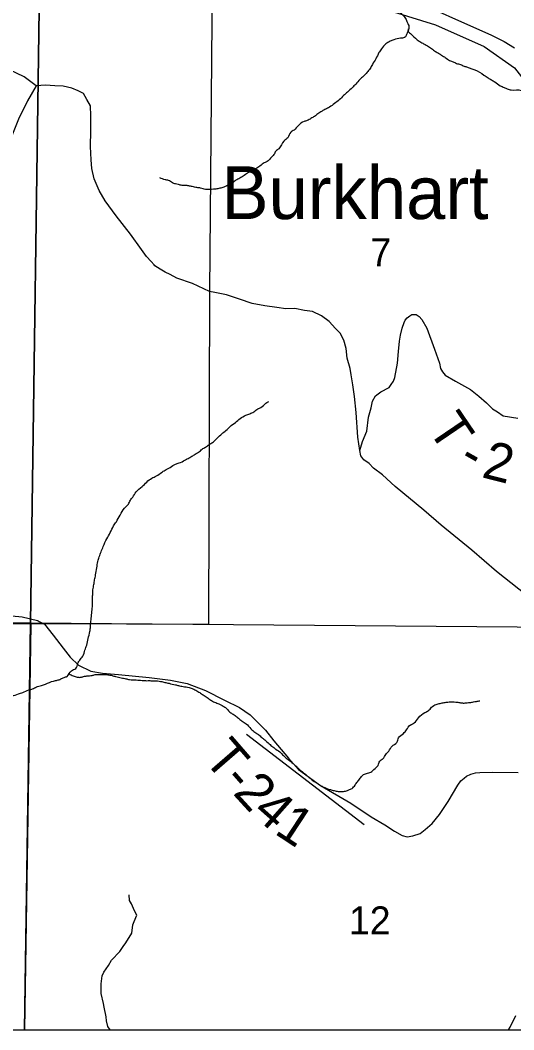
# Model space of a CAD drawing. Extents: x 0 to 191, y 0 to 55.
# Drawn here: x 148.459 to 148.828, y 18.618 to 19.371 of the extents above; entities that cross this region are included whole.
import ezdxf

# ---------------------------------------------------------------- set-up
doc = ezdxf.new("R2010")
doc.units = 0
for name, color, linetype in [('GM_X_Corporation', 7, 'Continuous'), ('GM_X_County_Road', 7, 'Continuous'), ('GM_X_Minor_River', 7, 'Continuous'), ('GM_X_Rail_Line', 7, 'Continuous'), ('GM_X_Section_Text', 7, 'Continuous'), ('GM_X_State_Route', 7, 'Continuous'), ('GM_X_Township_Road', 7, 'Continuous'), ('GM_X_Township_Road_Text', 7, 'Continuous'), ('GM_X_Unincorporated_Text', 7, 'Continuous')]:
    doc.layers.add(name, color=color, linetype=linetype)

msp = doc.modelspace()

# ---------------------------------------------------------------- linework, layer by layer
at = {"layer": 'GM_X_Corporation'}
for points in [[(147.48909, 21.69468), (147.48205, 21.22082), (147.48076, 21.17388), (147.48135, 21.17107), (147.48116, 21.16643), (147.48019, 21.14187), (147.48058, 21.10512), (147.48017, 21.08849), (147.4775, 21.04138), (147.47544, 20.87227), (147.47203, 20.22876), (147.46245, 19.50336), (147.46245, 19.44524), (147.45775, 19.24764), (147.44948, 18.93531), (147.44822, 18.85009), (147.44627, 18.74989), (147.4432, 18.61761), (150.07549, 18.61761), (150.07549, 22.0195)], [(149.91399, 21.66502), (149.90793, 21.52064), (149.51981, 21.52878), (149.51691, 21.19595), (149.51218, 20.83281), (149.50627, 20.43118), (149.50476, 20.23346), (149.50131, 20.01186), (149.50163, 19.93083), (149.34339, 19.93301), (149.01689, 19.93705), (148.9116, 19.93663), (148.60782, 19.9395), (148.60599, 19.78812), (148.60369, 19.51507), (148.60074, 19.16895), (148.59988, 18.92019), (148.47736, 18.92075), (148.46737, 18.92047), (148.27305, 18.92256)]]:
    msp.add_lwpolyline(points, dxfattribs=at)
for points in [[(148.46264, 18.61761), (150.07549, 18.61761), (150.07549, 20.00272), (149.87411, 20.00453), (149.74513, 20.00707), (149.50131, 20.01186), (149.50163, 19.93083), (149.34339, 19.93301), (149.01689, 19.93705), (148.9116, 19.93663), (148.60782, 19.9395), (148.60599, 19.78812), (148.60369, 19.51507), (148.60074, 19.16895), (148.59988, 18.92019), (148.47736, 18.92075), (148.46737, 18.92047)], [(147.97418, 19.43959), (148.47431, 19.43234), (148.4672, 18.92122), (147.9684, 18.92831)], [(148.47431, 19.43234), (148.98937, 19.42831), (148.98207, 18.917), (148.4672, 18.92122)], [(147.4432, 18.61761), (148.46264, 18.61761), (148.46737, 18.92047), (148.27305, 18.92256), (148.01108, 18.92749), (147.65574, 18.93245), (147.44948, 18.93531), (147.44822, 18.85009), (147.44627, 18.74989)], [(147.96485, 18.61761), (148.46271, 18.61761), (148.4672, 18.92122), (147.9684, 18.92831)], [(148.46271, 18.61761), (148.97658, 18.61761), (148.98207, 18.917), (148.4672, 18.92122)]]:
    msp.add_lwpolyline(points, close=True, dxfattribs=at)
at = {"layer": 'GM_X_County_Road'}
for points in [[(148.55939, 19.18864), (148.55709, 19.19117), (148.55383, 19.19472), (148.54998, 19.20005), (148.54169, 19.2116), (148.53103, 19.22522), (148.52275, 19.23647), (148.5183, 19.24416), (148.51475, 19.25275), (148.51298, 19.26045), (148.51238, 19.26696), (148.51179, 19.27702), (148.51209, 19.28857), (148.51209, 19.2939), (148.51209, 19.29982), (148.51179, 19.30722), (148.50913, 19.31196), (148.50676, 19.3164), (148.50261, 19.31847), (148.49788, 19.32054), (148.49137, 19.32202), (148.48515, 19.32232), (148.47834, 19.32261), (148.47123, 19.32232), (148.46235, 19.32883), (148.4514, 19.33416)], [(148.60484, 19.16792), (148.60084, 19.16868), (148.58817, 19.17459), (148.57633, 19.17874), (148.5713, 19.1814), (148.56774, 19.18318), (148.56389, 19.18525), (148.56005, 19.18791), (148.55939, 19.18864)], [(148.84839, 18.93332), (148.81494, 18.95967), (148.79658, 18.97565), (148.77379, 18.9943), (148.76076, 19.00555), (148.73945, 19.02302), (148.72997, 19.0319), (148.72316, 19.03693), (148.71991, 19.04019), (148.71606, 19.04315), (148.71369, 19.04611), (148.7131, 19.04996), (148.71162, 19.06003), (148.71014, 19.07838), (148.70895, 19.09022), (148.70777, 19.0991), (148.70659, 19.1065), (148.7057, 19.11124), (148.70363, 19.11894), (148.70274, 19.12604), (148.70096, 19.13226), (148.6983, 19.13759), (148.69474, 19.14114), (148.69001, 19.14617), (148.68438, 19.15061), (148.67757, 19.15387), (148.67165, 19.15446), (148.66455, 19.15594), (148.65774, 19.15565), (148.65093, 19.15683), (148.64205, 19.15801), (148.63258, 19.15979), (148.6231, 19.16305), (148.61333, 19.1663), (148.60484, 19.16792)]]:
    msp.add_lwpolyline(points, dxfattribs=at)
at = {"layer": 'GM_X_Minor_River'}
for points in [[(148.62849, 18.83839), (148.71614, 18.77084)], [(148.52668, 18.61761), (148.52496, 18.61997), (148.52395, 18.62433), (148.52371, 18.62736), (148.52209, 18.63456), (148.52168, 18.63721), (148.51986, 18.64479), (148.51976, 18.65201), (148.52062, 18.65791), (148.5219, 18.66059), (148.52542, 18.66557), (148.52745, 18.66959), (148.53379, 18.67595), (148.53619, 18.67978), (148.53823, 18.68247), (148.54267, 18.68976), (148.54353, 18.69585), (148.54443, 18.69852), (148.54645, 18.70311), (148.5447, 18.70631), (148.54254, 18.7116), (148.54099, 18.71424), (148.54074, 18.71842)], [(148.82396, 18.61761), (148.82527, 18.61961), (148.8295, 18.62822)]]:
    msp.add_lwpolyline(points, dxfattribs=at)
for points in [[(148.72263, 19.37769), (148.72756, 19.37811), (148.73022, 19.3785), (148.73363, 19.3791), (148.73628, 19.3793), (148.7397, 19.37913), (148.74236, 19.37782), (148.74466, 19.37537), (148.74714, 19.37254), (148.7485, 19.36932), (148.74965, 19.36648), (148.74836, 19.36153), (148.7463, 19.35829), (148.74345, 19.3577), (148.73834, 19.35653), (148.73569, 19.35556), (148.73229, 19.35345), (148.72909, 19.34982), (148.72721, 19.34696), (148.72497, 19.34239), (148.72234, 19.3382), (148.72065, 19.33515), (148.7184, 19.33229), (148.71557, 19.32923), (148.71293, 19.32693), (148.70992, 19.32349), (148.70728, 19.32082), (148.70389, 19.31757), (148.70087, 19.31489), (148.69767, 19.31183), (148.69408, 19.30896), (148.6903, 19.30628), (148.68747, 19.30474), (148.68482, 19.30339), (148.68161, 19.30129), (148.67916, 19.29937), (148.67651, 19.29783), (148.67368, 19.2963), (148.67141, 19.29552), (148.66687, 19.29246), (148.66386, 19.28921), (148.6614, 19.28767), (148.65916, 19.28348), (148.65614, 19.28099), (148.65257, 19.27527), (148.65031, 19.27355), (148.64881, 19.27088), (148.64636, 19.26821), (148.64391, 19.26572), (148.64164, 19.26476), (148.63843, 19.26227), (148.63541, 19.26035), (148.63239, 19.25862), (148.62993, 19.25747), (148.62672, 19.25536), (148.62332, 19.25325), (148.62048, 19.25171), (148.61803, 19.24998), (148.61576, 19.24864), (148.61311, 19.24729), (148.60989, 19.24613), (148.60686, 19.24535), (148.60383, 19.24495), (148.59776, 19.24491), (148.59415, 19.24584), (148.5913, 19.2462), (148.58788, 19.24694), (148.58522, 19.24749), (148.58275, 19.24785), (148.58028, 19.24784), (148.57762, 19.24858), (148.57534, 19.24894), (148.57306, 19.24988), (148.5702, 19.25157), (148.56754, 19.25212), (148.56373, 19.25343)], [(148.7492, 19.36472), (148.74892, 19.36344), (148.75083, 19.36117), (148.7558, 19.35664), (148.75866, 19.35476), (148.76132, 19.35326), (148.76361, 19.35195), (148.76647, 19.35007), (148.76952, 19.34781), (148.77181, 19.3465), (148.77409, 19.34499), (148.77676, 19.3433), (148.78, 19.34123), (148.78267, 19.34011), (148.78514, 19.33899), (148.78818, 19.33806), (148.79085, 19.33694), (148.79332, 19.33619), (148.79598, 19.33526), (148.79884, 19.33414), (148.8057, 19.3302), (148.80875, 19.32813), (148.81141, 19.32663), (148.81389, 19.32513), (148.81771, 19.3223), (148.82075, 19.32099), (148.82303, 19.32006), (148.82608, 19.31913), (148.83348, 19.31861), (148.83597, 19.31559), (148.83694, 19.31312), (148.83828, 19.31067), (148.83944, 19.3082), (148.84098, 19.30499), (148.84347, 19.3014), (148.84558, 19.29856), (148.8475, 19.29535), (148.84998, 19.2927), (148.85228, 19.2893), (148.85382, 19.28665), (148.85669, 19.28269), (148.85899, 19.28023), (148.86052, 19.27777), (148.86244, 19.27532), (148.86474, 19.27211), (148.86723, 19.26889), (148.86952, 19.26625), (148.87277, 19.26266), (148.87526, 19.25983), (148.87793, 19.25757), (148.88042, 19.25512), (148.88329, 19.25172), (148.88539, 19.2487), (148.88769, 19.24605), (148.88999, 19.24322), (148.89285, 19.2402), (148.89458, 19.23737), (148.8965, 19.23472), (148.89784, 19.23226), (148.89938, 19.22999), (148.90091, 19.22735), (148.90264, 19.22432), (148.90361, 19.22148), (148.90515, 19.21864), (148.90745, 19.21562), (148.91031, 19.21279), (148.91147, 19.21033), (148.91376, 19.20787), (148.91473, 19.2056), (148.91551, 19.202), (148.91553, 19.19915), (148.91517, 19.19687), (148.91519, 19.19421), (148.9154, 19.19137), (148.91599, 19.18871), (148.91772, 19.18512), (148.9202, 19.18267), (148.92249, 19.18173), (148.92516, 19.18004), (148.92763, 19.17835), (148.93107, 19.17571), (148.93412, 19.17345), (148.93698, 19.17138), (148.93946, 19.17007), (148.94232, 19.168), (148.9448, 19.16612), (148.94784, 19.16462), (148.9507, 19.16274), (148.95299, 19.16086), (148.95681, 19.15708), (148.9591, 19.15577), (148.96139, 19.15332), (148.96388, 19.15124), (148.96579, 19.14841), (148.96865, 19.14634), (148.9719, 19.1437), (148.97495, 19.14144)], [(148.53119, 18.99671), (148.534, 19.00186), (148.53738, 19.007), (148.5402, 19.00987), (148.5417, 19.01292), (148.54339, 19.01521), (148.54602, 19.01921), (148.55036, 19.02304), (148.55394, 19.02648), (148.55771, 19.02935), (148.56112, 19.03108), (148.5649, 19.03357), (148.56754, 19.0353), (148.57132, 19.03741), (148.57529, 19.03991), (148.57813, 19.04069), (148.58229, 19.0428), (148.58474, 19.04415), (148.58758, 19.04568), (148.59004, 19.04722), (148.59325, 19.04933), (148.59589, 19.05143), (148.59853, 19.05297), (148.60118, 19.05489), (148.60363, 19.05642), (148.60665, 19.05948), (148.61004, 19.06254), (148.61306, 19.06503), (148.61608, 19.06789), (148.62004, 19.07096), (148.62363, 19.07383), (148.62797, 19.07633), (148.63081, 19.07748), (148.63384, 19.07883), (148.63686, 19.08113), (148.63913, 19.08209), (148.6429, 19.08535), (148.64517, 19.08669)], [(148.27854, 18.91102), (148.28246, 18.9104), (148.28626, 18.91024), (148.28872, 18.91006), (148.29214, 18.90971), (148.29499, 18.90954), (148.29803, 18.90918), (148.30126, 18.90882), (148.30448, 18.90884), (148.30733, 18.90867), (148.31037, 18.9085), (148.31378, 18.90833), (148.31606, 18.90835), (148.31853, 18.90817), (148.32119, 18.90781), (148.32423, 18.90726), (148.32727, 18.90671), (148.32974, 18.90597), (148.33221, 18.90541), (148.33449, 18.90486), (148.33791, 18.90412), (148.34114, 18.90357), (148.34418, 18.90303), (148.34779, 18.90267), (148.35007, 18.90249), (148.35311, 18.90194), (148.35634, 18.9014), (148.35976, 18.90047), (148.36299, 18.89916), (148.36528, 18.89804), (148.36794, 18.89692), (148.37176, 18.89428), (148.37423, 18.89278), (148.37709, 18.8909), (148.38014, 18.88864), (148.38244, 18.88657), (148.38606, 18.88394), (148.38854, 18.88224), (148.39121, 18.88017), (148.39484, 18.87716), (148.39808, 18.87509), (148.40056, 18.87321), (148.40284, 18.87171), (148.40627, 18.87059), (148.41007, 18.86947), (148.41292, 18.86873), (148.41558, 18.86799), (148.41843, 18.86725), (148.42071, 18.86689), (148.42375, 18.86653), (148.4266, 18.86617), (148.42907, 18.8658), (148.43192, 18.86563), (148.43496, 18.86546), (148.44501, 18.86553), (148.44824, 18.86574), (148.45809, 18.86827), (148.4613, 18.86943), (148.46584, 18.87136), (148.46868, 18.87214), (148.47152, 18.87349), (148.47531, 18.87465), (148.47834, 18.87562), (148.48439, 18.87794), (148.48705, 18.87852), (148.48969, 18.87949), (148.49215, 18.88065), (148.49443, 18.88142), (148.49762, 18.88562), (148.50084, 18.88735), (148.50252, 18.89115), (148.50383, 18.89363), (148.50608, 18.89649), (148.50776, 18.90106), (148.50906, 18.90468), (148.51017, 18.90962), (148.51146, 18.91495), (148.51182, 18.91761), (148.51216, 18.92254), (148.5127, 18.92729), (148.51323, 18.93242), (148.5134, 18.93622), (148.51337, 18.93945), (148.51354, 18.9423), (148.51371, 18.9461), (148.51444, 18.9499), (148.51498, 18.95351), (148.51572, 18.95712), (148.51663, 18.96244), (148.51735, 18.96719), (148.51847, 18.97062), (148.51977, 18.97442), (148.52145, 18.97842), (148.52407, 18.98413), (148.52669, 18.98871), (148.52912, 18.99366), (148.53119, 18.99671)], [(148.49586, 18.8833), (148.49898, 18.88183), (148.50202, 18.8809), (148.50449, 18.88073), (148.50676, 18.88131), (148.50922, 18.88171), (148.51302, 18.88211), (148.51529, 18.8827), (148.51776, 18.8829), (148.52041, 18.88292), (148.52478, 18.88257), (148.52801, 18.88202), (148.53067, 18.88128), (148.53485, 18.88036), (148.53827, 18.87962), (148.54093, 18.87907), (148.54606, 18.87872), (148.55042, 18.87837), (148.55365, 18.8782), (148.55612, 18.87822), (148.55934, 18.87805), (148.562, 18.87807), (148.56428, 18.8777), (148.56732, 18.87696), (148.57055, 18.87622), (148.5753, 18.87512), (148.57758, 18.87456), (148.58101, 18.87383), (148.58556, 18.8731), (148.58842, 18.87217), (148.59127, 18.87067), (148.59413, 18.86879), (148.5968, 18.86709), (148.59966, 18.86503), (148.60233, 18.86333), (148.60538, 18.86183), (148.60861, 18.86053), (148.6109, 18.85921), (148.61319, 18.85771), (148.61548, 18.85507), (148.61777, 18.85356), (148.62044, 18.85168), (148.62292, 18.84961), (148.62521, 18.84792), (148.62807, 18.84604), (148.6317, 18.84226), (148.63456, 18.83981), (148.63723, 18.83793), (148.63972, 18.83586), (148.64201, 18.83398), (148.64525, 18.83115), (148.64811, 18.8287), (148.6504, 18.82701), (148.65403, 18.82438), (148.6567, 18.82154), (148.65957, 18.81929), (148.66319, 18.81627), (148.66606, 18.81363), (148.6693, 18.81081), (148.67159, 18.80892), (148.67445, 18.80666), (148.67751, 18.80403), (148.68037, 18.80215), (148.68361, 18.80008), (148.68608, 18.79877), (148.6897, 18.79727), (148.69236, 18.79653), (148.6954, 18.79579), (148.69844, 18.79543), (148.70148, 18.79564), (148.7047, 18.79661), (148.70715, 18.79777), (148.70941, 18.80025), (148.71129, 18.80273), (148.71336, 18.8054), (148.71524, 18.80769), (148.71789, 18.80885), (148.7213, 18.81001), (148.72356, 18.81192), (148.72658, 18.81498), (148.72788, 18.81822), (148.73015, 18.81994), (148.7324, 18.82318), (148.73466, 18.82566), (148.7371, 18.82929), (148.74069, 18.83216), (148.74199, 18.83558), (148.74557, 18.83884), (148.74783, 18.84151), (148.75084, 18.84513), (148.75368, 18.84667), (148.75688, 18.85049), (148.76159, 18.85451), (148.76424, 18.85585), (148.7665, 18.85834), (148.77009, 18.86045), (148.77293, 18.86123)], [(148.77293, 18.86123), (148.77596, 18.86182), (148.77881, 18.86222), (148.78241, 18.86243), (148.78469, 18.86225), (148.78754, 18.86189), (148.7902, 18.86153), (148.79304, 18.86174), (148.79532, 18.86194), (148.79778, 18.86234), (148.80006, 18.86274), (148.80271, 18.86313)]]:
    msp.add_spline(points, degree=3, dxfattribs=at)
at = {"layer": 'GM_X_Rail_Line'}
msp.add_lwpolyline([(148.72775, 19.38066), (148.76951, 19.3678), (148.80594, 19.35149), (148.82839, 19.33566), (148.84765, 19.31102), (148.92366, 19.2007), (148.98361, 19.13322), (149.04356, 19.08503), (149.08852, 19.06039), (149.1217, 19.0379), (149.14739, 19.00791), (149.16345, 18.97471), (149.17607, 18.9486), (149.18807, 18.89653), (149.19666, 18.86319), (149.21341, 18.82489), (149.23278, 18.7831), (149.3128, 18.61761)], dxfattribs=at)
at = {"layer": 'GM_X_State_Route'}
msp.add_lwpolyline([(148.74529, 19.38957), (148.81131, 19.36007), (148.82085, 19.35535), (148.82842, 19.35053)], dxfattribs=at)
at = {"layer": 'GM_X_Township_Road'}
for points in [[(148.47123, 19.32232), (148.46487, 19.31088), (148.45809, 19.29727), (148.45263, 19.28368), (148.44661, 19.2697), (148.44129, 19.25934), (148.43528, 19.24479), (148.42964, 19.231), (148.42545, 19.22086), (148.42313, 19.21231), (148.42157, 19.20425), (148.4183, 19.19583), (148.41449, 19.18626), (148.40935, 19.1761), (148.40326, 19.16592), (148.39774, 19.15575), (148.39106, 19.14726), (148.38394, 19.14144), (148.37644, 19.13617), (148.37154, 19.13399), (148.36947, 19.13244)], [(148.7131, 19.04996), (148.71508, 19.05663), (148.71811, 19.06449), (148.71957, 19.07479), (148.72149, 19.08187), (148.72251, 19.08683), (148.72469, 19.09088), (148.7288, 19.09383), (148.7348, 19.09701), (148.73646, 19.09915), (148.73811, 19.10166), (148.73918, 19.10453), (148.7412, 19.11522), (148.74193, 19.12399), (148.7425, 19.1316), (148.74334, 19.13618), (148.74454, 19.14134), (148.74615, 19.14556), (148.74687, 19.14729), (148.74835, 19.14904), (148.75021, 19.1506), (148.7519, 19.1514), (148.75494, 19.15148), (148.75725, 19.15001), (148.7594, 19.14779), (148.76298, 19.14141), (148.76887, 19.12559), (148.77236, 19.11522), (148.77322, 19.11125), (148.77461, 19.10863), (148.77676, 19.10621), (148.78447, 19.10164), (148.79564, 19.09564), (148.80184, 19.09066), (148.80748, 19.08567), (148.81215, 19.08122), (148.81582, 19.07884), (148.82007, 19.0759), (148.83094, 19.07408)], [(148.28604, 18.94338), (148.30453, 18.94365), (148.33305, 18.94339), (148.35961, 18.94498), (148.37463, 18.94459), (148.38951, 18.94248), (148.40611, 18.93965), (148.42108, 18.93355), (148.43527, 18.92839), (148.44178, 18.92645), (148.44558, 18.92617), (148.45318, 18.92654), (148.46099, 18.92578), (148.47226, 18.92302), (148.4727, 18.9228), (148.47356, 18.92238)], [(148.47356, 18.92238), (148.47746, 18.92048), (148.48412, 18.91228), (148.49139, 18.90239), (148.49669, 18.89567), (148.50291, 18.88974), (148.51214, 18.88541), (148.52073, 18.8839), (148.53292, 18.88287), (148.55577, 18.88058), (148.5716, 18.87849), (148.584, 18.87613), (148.59781, 18.87095), (148.61186, 18.86369), (148.62321, 18.85827), (148.63113, 18.85276), (148.64263, 18.84126), (148.6489, 18.83324), (148.65967, 18.82039), (148.66709, 18.81202), (148.68373, 18.79988), (148.70629, 18.78674), (148.72136, 18.77666), (148.73158, 18.77063), (148.73892, 18.76587), (148.74469, 18.76259), (148.74833, 18.76173), (148.75249, 18.7624), (148.75796, 18.76424), (148.76187, 18.76719), (148.76709, 18.77169), (148.77244, 18.77828), (148.77884, 18.78813), (148.78615, 18.80028), (148.78835, 18.80337), (148.79096, 18.80552), (148.79264, 18.8069), (148.79583, 18.80849), (148.79941, 18.80953), (148.80264, 18.80961), (148.81176, 18.80983), (148.83114, 18.80973)]]:
    msp.add_lwpolyline(points, dxfattribs=at)

# ---------------------------------------------------------------- texts
at = {"layer": 'GM_X_Section_Text'}
for s, height, p in [('7', 0.02093, (148.72087, 19.18743)), ('12', 0.020928, (148.70483, 18.68878))]:
    msp.add_text(s, height=height, rotation=0.00001, dxfattribs=at).set_placement(p)
at = {"layer": 'GM_X_Township_Road_Text'}
for s, rotation, p in [('T', 304.20593, (148.76312, 19.06617)), ('2', 345.698, (148.80318, 19.03023)), ('-', 330.39575, (148.78538, 19.03908)), ('T', 310.9267, (148.59549, 18.81946)), ('-', 311.20749, (148.60951, 18.80329)), ('2', 312.39831, (148.61762, 18.79403)), ('4', 318.49058, (148.63177, 18.7788)), ('1', 326.66179, (148.64838, 18.76452))]:
    msp.add_text(s, height=0.02841, rotation=rotation, dxfattribs=at).set_placement(p)
at = {"layer": 'GM_X_Unincorporated_Text'}
msp.add_text('Burkhart', height=0.039489, rotation=0.00001, dxfattribs=at).set_placement((148.60962, 19.22274))

doc.saveas('drawing.dxf')
